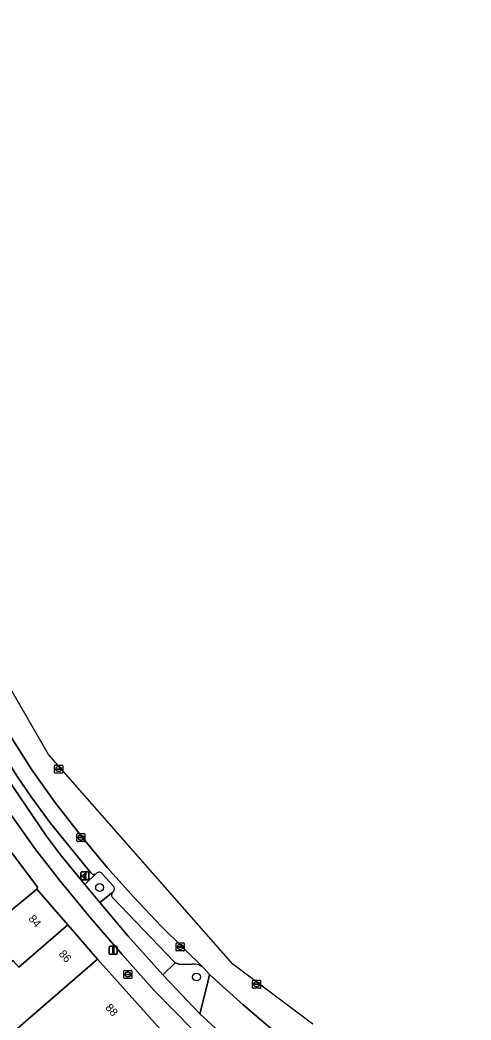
# Model space of a CAD drawing. Extents: x 161838 to 162344, y 381620 to 382160.
# Drawn here: x 162108.9 to 162164.9, y 381855.3 to 381979.5 of the extents above; entities that cross this region are included whole.
import ezdxf

# ---------------------------------------------------------------- set-up
doc = ezdxf.new("R2010")
doc.units = 0
for name, color, linetype in [('IMGEO_Betaalautomaat', 7, 'Continuous'), ('IMGEO_Boom', 7, 'Continuous'), ('IMGEO_Brandkraan', 7, 'Continuous'), ('IMGEO_Kolk', 7, 'Continuous'), ('IMGEO_Lichtmast', 7, 'Continuous'), ('IMGEO_Pand', 7, 'Continuous'), ('IMGEO_Pand_nummerreeks', 7, 'Continuous'), ('IMGEO_Parkeervlak_open', 7, 'Continuous'), ('IMGEO_Rijbaan_lokaal_gesloten', 7, 'Continuous'), ('IMGEO_Rijbaan_lokaal_open', 7, 'Continuous'), ('IMGEO_Rioolput', 7, 'Continuous'), ('IMGEO_Verkeerseiland_groen', 7, 'Continuous'), ('IMGEO_Voetpad_gesloten', 7, 'Continuous'), ('IMGEO_Voetpad_open', 7, 'Continuous')]:
    doc.layers.add(name, color=color, linetype=linetype)

msp = doc.modelspace()

# ---------------------------------------------------------------- linework, layer by layer
at = {"layer": 'IMGEO_Betaalautomaat'}
for p, q in [((162116.44, 381872.79), (162116.44, 381873.64)), ((162116.44, 381873.64), (162116.44, 381872.79)), ((162116.51, 381873.72), (162117.35, 381873.72)), ((162117.35, 381873.72), (162116.51, 381873.72)), ((162116.72, 381873.18), (162116.72, 381873.25)), ((162116.84, 381873.25), (162116.84, 381873.18)), ((162117.1, 381873.52), (162117.08, 381873.42)), ((162117.43, 381873.65), (162117.43, 381872.8)), ((162117.43, 381872.8), (162117.43, 381873.65)), ((162117.36, 381872.72), (162116.52, 381872.72)), ((162116.52, 381872.72), (162117.36, 381872.72)), ((162117.08, 381873.02), (162117.11, 381872.93))]:
    msp.add_line(p, q, dxfattribs=at)
for points in [[(162116.72, 381873.25), (162116.65, 381873.25), (162116.65, 381873.32), (162116.73, 381873.32)], [(162116.85, 381873.32), (162117, 381873.32), (162117, 381873.25), (162116.84, 381873.25)], [(162116.72, 381873.11), (162116.65, 381873.11), (162116.65, 381873.18), (162116.72, 381873.18)], [(162116.84, 381873.18), (162117, 381873.18), (162117, 381873.11), (162116.85, 381873.11)]]:
    msp.add_lwpolyline(points, dxfattribs=at)
for centre, radius, start, end in [((162116.51, 381873.64), 0.0779, 92.4484, 184.2845), ((162116.51, 381873.64), 0.0779, 92.4484, 184.2845), ((162117.01, 381873.24), 0.293, 73.014, 165.0139), ((162117.02, 381873.26), 0.179, 69.3236, 159.5683), ((162117.36, 381873.64), 0.0779, 2.4484, 94.2845), ((162117.36, 381873.64), 0.0779, 2.4484, 94.2845), ((162116.51, 381872.8), 0.0779, 182.4484, 274.2845), ((162116.51, 381872.8), 0.0779, 182.4484, 274.2845), ((162116.98, 381873.17), 0.267, 191.8096, 297.0389), ((162117.02, 381873.18), 0.179, 202.7625, 291.8693), ((162117.36, 381872.8), 0.0779, 272.4484, 4.2845), ((162117.36, 381872.8), 0.0779, 272.4484, 4.2845)]:
    msp.add_arc(centre, radius, start, end, dxfattribs=at)
at = {"layer": 'IMGEO_Boom'}
for centre in [(162118.76, 381871.79), (162130.79, 381860.68)]:
    msp.add_circle(centre, 0.489, dxfattribs=at)
at = {"layer": 'IMGEO_Brandkraan'}
for p, q in [((162121.78, 381860.57), (162121.78, 381861.43)), ((162121.85, 381861.5), (162122.7, 381861.5)), ((162122.03, 381860.99), (162122.03, 381861.01)), ((162122.47, 381860.96), (162122.07, 381860.96)), ((162122.08, 381861.04), (162122.47, 381861.04)), ((162122.26, 381861.28), (162122.29, 381861.28)), ((162122.52, 381861.01), (162122.52, 381860.99)), ((162122.78, 381861.43), (162122.78, 381860.57)), ((162122.7, 381860.5), (162121.85, 381860.5)), ((162122.29, 381860.72), (162122.26, 381860.72))]:
    msp.add_line(p, q, dxfattribs=at)
for points in [[(162121.78, 381860.57), (162121.78, 381861.43)], [(162121.85, 381861.5), (162122.7, 381861.5)], [(162122.78, 381861.43), (162122.78, 381860.57)], [(162122.7, 381860.5), (162121.85, 381860.5)]]:
    msp.add_lwpolyline(points, dxfattribs=at)
for centre, radius, start, end in [((162121.85, 381861.42), 0.0765, 91.552, 178.448), ((162121.85, 381861.42), 0.0765, 91.552, 178.448), ((162122.07, 381861), 0.0403, 85.8775, 175.7526), ((162122.07, 381860.99), 0.0366, 178.938, 274.7102), ((162122.48, 381861), 0.0386, 1.7309, 96.639), ((162122.48, 381861), 0.043, 264.8664, 352.4533), ((162122.7, 381861.42), 0.0765, 1.552, 88.448), ((162122.7, 381861.42), 0.0765, 1.552, 88.448), ((162121.85, 381860.57), 0.0765, 181.552, 268.448), ((162121.85, 381860.57), 0.0765, 181.552, 268.448), ((162122.7, 381860.57), 0.0765, 271.552, 358.448), ((162122.7, 381860.57), 0.0765, 271.552, 358.448)]:
    msp.add_arc(centre, radius, start, end, dxfattribs=at)
for centre, major_axis, ratio, start_param, end_param in [((162122.26, 381861), (-0.387, 0.002), 0.722429, 4.712389, 7.853982), ((162122.29, 381861), (-0.39, 0.002), 0.717154, 1.570796, 4.712389)]:
    msp.add_ellipse(centre, major_axis=major_axis, ratio=ratio, start_param=start_param, end_param=end_param, dxfattribs=at)
at = {"layer": 'IMGEO_Kolk'}
for p, q in [((162115.93, 381877.56), (162115.93, 381878.41)), ((162116, 381878.49), (162116.86, 381878.49)), ((162116.42, 381878.26), (162116.44, 381878.26)), ((162116.93, 381878.41), (162116.93, 381877.56)), ((162116.86, 381877.48), (162116, 381877.48)), ((162116.19, 381877.98), (162116.19, 381877.99)), ((162116.23, 381878.03), (162116.63, 381878.03)), ((162116.63, 381877.94), (162116.23, 381877.94)), ((162116.44, 381877.71), (162116.41, 381877.71)), ((162116.67, 381877.99), (162116.67, 381877.98)), ((162128.27, 381863.98), (162128.27, 381864.83)), ((162128.34, 381864.91), (162129.2, 381864.91)), ((162128.76, 381864.69), (162128.78, 381864.69)), ((162129.27, 381864.83), (162129.27, 381863.98)), ((162129.2, 381863.91), (162128.34, 381863.91)), ((162128.53, 381864.4), (162128.53, 381864.41)), ((162128.57, 381864.45), (162128.97, 381864.45)), ((162128.97, 381864.36), (162128.57, 381864.36)), ((162128.78, 381864.13), (162128.76, 381864.13)), ((162129.01, 381864.41), (162129.01, 381864.4))]:
    msp.add_line(p, q, dxfattribs=at)
for points in [[(162115.93, 381877.56), (162115.93, 381878.41)], [(162116, 381878.49), (162116.86, 381878.49)], [(162116.93, 381878.41), (162116.93, 381877.56)], [(162116.86, 381877.48), (162116, 381877.48)], [(162128.27, 381863.98), (162128.27, 381864.83)], [(162128.34, 381864.91), (162129.2, 381864.91)], [(162129.27, 381864.83), (162129.27, 381863.98)], [(162129.2, 381863.91), (162128.34, 381863.91)]]:
    msp.add_lwpolyline(points, dxfattribs=at)
for centre, radius, start, end in [((162116.01, 381878.41), 0.0765, 91.552, 178.448), ((162116.01, 381878.41), 0.0765, 91.552, 178.448), ((162116.85, 381878.41), 0.0765, 1.552, 88.448), ((162116.85, 381878.41), 0.0765, 1.552, 88.448), ((162116.01, 381877.56), 0.0765, 181.552, 268.448), ((162116.01, 381877.56), 0.0765, 181.552, 268.448), ((162116.23, 381877.99), 0.0403, 85.8775, 175.7526), ((162116.22, 381877.98), 0.0366, 178.938, 274.7102), ((162116.63, 381877.99), 0.0386, 1.7309, 96.639), ((162116.63, 381877.98), 0.043, 264.8664, 352.4533), ((162116.85, 381877.56), 0.0765, 271.552, 358.448), ((162116.85, 381877.56), 0.0765, 271.552, 358.448), ((162128.35, 381864.83), 0.0765, 91.552, 178.448), ((162128.35, 381864.83), 0.0765, 91.552, 178.448), ((162129.19, 381864.83), 0.0765, 1.552, 88.448), ((162129.19, 381864.83), 0.0765, 1.552, 88.448), ((162128.35, 381863.98), 0.0765, 181.552, 268.448), ((162128.35, 381863.98), 0.0765, 181.552, 268.448), ((162128.57, 381864.41), 0.0403, 85.8775, 175.7526), ((162128.57, 381864.4), 0.0366, 178.938, 274.7102), ((162128.97, 381864.41), 0.0386, 1.7309, 96.639), ((162128.97, 381864.41), 0.043, 264.8664, 352.4533), ((162129.19, 381863.98), 0.0765, 271.552, 358.448), ((162129.19, 381863.98), 0.0765, 271.552, 358.448)]:
    msp.add_arc(centre, radius, start, end, dxfattribs=at)
for centre, major_axis, ratio, start_param, end_param in [((162116.42, 381877.98), (-0.387, 0.002), 0.722429, 4.712389, 7.853982), ((162116.44, 381877.98), (-0.39, 0.002), 0.717154, 1.570796, 4.712389), ((162128.76, 381864.41), (-0.387, 0.002), 0.722429, 4.712389, 7.853982), ((162128.78, 381864.41), (-0.39, 0.002), 0.717154, 1.570796, 4.712389)]:
    msp.add_ellipse(centre, major_axis=major_axis, ratio=ratio, start_param=start_param, end_param=end_param, dxfattribs=at)
at = {"layer": 'IMGEO_Lichtmast'}
for p, q in [((162119.96, 381863.6), (162119.96, 381864.4)), ((162119.96, 381864.4), (162119.96, 381863.6)), ((162120.06, 381864.5), (162120.85, 381864.5)), ((162120.85, 381864.5), (162120.06, 381864.5)), ((162120.85, 381863.5), (162120.06, 381863.5)), ((162120.06, 381863.5), (162120.85, 381863.5)), ((162120.95, 381864.4), (162120.95, 381863.6)), ((162120.95, 381863.6), (162120.95, 381864.4))]:
    msp.add_line(p, q, dxfattribs=at)
msp.add_lwpolyline([(162120.38, 381864.38), (162120.53, 381864.38), (162120.53, 381863.63), (162120.38, 381863.63), (162120.38, 381864.38)], dxfattribs=at)
for centre, start, end in [((162120.06, 381864.4), 90, 180), ((162120.06, 381864.4), 90, 180), ((162120.06, 381863.6), 180, 270), ((162120.06, 381863.6), 180, 270), ((162120.85, 381864.4), 0, 90), ((162120.85, 381864.4), 360, 90), ((162120.85, 381863.6), 270, 0), ((162120.85, 381863.6), 270, 0)]:
    msp.add_arc(centre, 0.1, start, end, dxfattribs=at)
at = {"layer": 'IMGEO_Pand'}
for points in [[(162099.69, 381886.92), (162083.54, 381874.98), (162075.63, 381869.01), (162072.73, 381866.82), (162077.8, 381860.34), (162080.51, 381862.47), (162084.93, 381856.41), (162087.79, 381852.48), (162092.5, 381856.37), (162110.94, 381871.6), (162111.06, 381871.81)], [(162087.79, 381852.48), (162087.87, 381852.36), (162086.44, 381851.16), (162089.66, 381849.71), (162099.36, 381857.94), (162100.67, 381856.41), (162107.98, 381862.74), (162108.71, 381861.89), (162114.8, 381867.16), (162110.94, 381871.6), (162092.5, 381856.37)], [(162118.49, 381862.89), (162114.8, 381867.16), (162108.71, 381861.89), (162107.98, 381862.74), (162100.67, 381856.41), (162099.36, 381857.94), (162089.66, 381849.71), (162098.62, 381845.65), (162109.89, 381855.44)], [(162114.74, 381838.12), (162121.68, 381847.51), (162120.74, 381848.6), (162126.7, 381853.76), (162118.49, 381862.89), (162109.89, 381855.44), (162098.62, 381845.65)]]:
    msp.add_lwpolyline(points, close=True, dxfattribs=at)
at = {"layer": 'IMGEO_Parkeervlak_open'}
for points in [[(162131.73, 381861.74), (162126.41, 381866.99), (162122.97, 381870.63), (162119.71, 381874.26), (162116.71, 381877.86), (162113.19, 381882.38), (162110.36, 381886.41), (162107.4, 381891.02), (162104.94, 381895.1), (162101.17, 381901.59), (162092.69, 381916.79), (162092.82, 381916.47)], [(162106.68, 381888.48), (162108.55, 381885.54), (162110.25, 381883.05), (162112.62, 381879.82), (162117.67, 381873.59)], [(162119.12, 381873.43), (162120.44, 381871.98)], [(162120.38, 381870.5), (162128.05, 381862.53), (162128.13, 381862.45), (162128.76, 381862.22), (162130.27, 381862.27)]]:
    msp.add_lwpolyline(points, dxfattribs=at)
for centre, radius, start, end in [((162118.04, 381873.91), 0.491, 221.0358, 312.9557), ((162118.7, 381873.2), 0.484, 29.1922, 132.4783), ((162120.09, 381871.61), 0.506, 308.124, 45.5498), ((162120.75, 381870.85), 0.503, 133.4659, 223.9702), ((162130.41, 381860.38), 1.9, 46.2334, 94.439)]:
    msp.add_arc(centre, radius, start, end, dxfattribs=at)
at = {"layer": 'IMGEO_Rijbaan_lokaal_gesloten'}
for points in [[(162145.26, 381854.84), (162135.31, 381862.27), (162112.41, 381888.29), (162074.13, 381954.59), (162056.26, 381987.12), (162039.39, 382017.8), (162035.68, 382024.57), (162020.21, 382044.03), (162018.62, 382046.02), (161957.88, 382126.57)], [(162107.4, 381891.02), (162110.36, 381886.41), (162113.19, 381882.38), (162116.71, 381877.86), (162119.71, 381874.26), (162122.97, 381870.63), (162126.41, 381866.99), (162131.73, 381861.74), (162132.39, 381861.01), (162136.57, 381857.22), (162142.17, 381852.46), (162147.47, 381848.31), (162150.59, 381846.01), (162156.66, 381841.91), (162158.99, 381840.4), (162164.89, 381836.62)]]:
    msp.add_lwpolyline(points, dxfattribs=at)
at = {"layer": 'IMGEO_Rijbaan_lokaal_open'}
msp.add_lwpolyline([(162136.57, 381857.22), (162132.39, 381861.01), (162132.1, 381859.71), (162131.22, 381856.12), (162136.07, 381851.66), (162140.66, 381852.2), (162141.66, 381852.38), (162142.17, 381852.46)], close=True, dxfattribs=at)
at = {"layer": 'IMGEO_Rioolput'}
for p, q in [((162113.16, 381886.06), (162113.16, 381886.92)), ((162113.24, 381886.99), (162114.09, 381886.99)), ((162114.17, 381886.92), (162114.17, 381886.06)), ((162114.09, 381885.99), (162113.24, 381885.99)), ((162113.42, 381886.48), (162113.42, 381886.5)), ((162113.86, 381886.45), (162113.46, 381886.45)), ((162113.47, 381886.53), (162113.86, 381886.53)), ((162113.65, 381886.77), (162113.68, 381886.77)), ((162113.67, 381886.21), (162113.65, 381886.21)), ((162113.91, 381886.5), (162113.91, 381886.48)), ((162137.76, 381859.35), (162137.76, 381860.2)), ((162137.84, 381860.28), (162138.69, 381860.28)), ((162138.02, 381859.77), (162138.02, 381859.78)), ((162138.06, 381859.82), (162138.46, 381859.82)), ((162138.46, 381859.73), (162138.06, 381859.73)), ((162138.25, 381860.06), (162138.27, 381860.06)), ((162138.5, 381859.78), (162138.5, 381859.77)), ((162138.76, 381860.2), (162138.76, 381859.35)), ((162138.69, 381859.28), (162137.84, 381859.28)), ((162138.27, 381859.5), (162138.25, 381859.5))]:
    msp.add_line(p, q, dxfattribs=at)
for points in [[(162113.16, 381886.06), (162113.16, 381886.92)], [(162113.24, 381886.99), (162114.09, 381886.99)], [(162114.17, 381886.92), (162114.17, 381886.06)], [(162114.09, 381885.99), (162113.24, 381885.99)], [(162137.76, 381859.35), (162137.76, 381860.2)], [(162137.84, 381860.28), (162138.69, 381860.28)], [(162138.76, 381860.2), (162138.76, 381859.35)], [(162138.69, 381859.28), (162137.84, 381859.28)]]:
    msp.add_lwpolyline(points, dxfattribs=at)
for centre, radius, start, end in [((162113.24, 381886.91), 0.0765, 91.552, 178.448), ((162113.24, 381886.91), 0.0765, 91.552, 178.448), ((162114.09, 381886.91), 0.0765, 1.552, 88.448), ((162114.09, 381886.91), 0.0765, 1.552, 88.448), ((162113.24, 381886.06), 0.0765, 181.552, 268.448), ((162113.24, 381886.06), 0.0765, 181.552, 268.448), ((162113.46, 381886.49), 0.0403, 85.8775, 175.7526), ((162113.46, 381886.48), 0.0366, 178.938, 274.7102), ((162113.87, 381886.49), 0.0386, 1.7309, 96.639), ((162113.86, 381886.49), 0.043, 264.8664, 352.4533), ((162114.09, 381886.06), 0.0765, 271.552, 358.448), ((162114.09, 381886.06), 0.0765, 271.552, 358.448), ((162137.84, 381860.2), 0.0765, 91.552, 178.448), ((162137.84, 381860.2), 0.0765, 91.552, 178.448), ((162138.06, 381859.78), 0.0403, 85.8775, 175.7526), ((162138.06, 381859.77), 0.0366, 178.938, 274.7102), ((162138.47, 381859.78), 0.0386, 1.7309, 96.639), ((162138.46, 381859.78), 0.043, 264.8664, 352.4533), ((162138.69, 381860.2), 0.0765, 1.552, 88.448), ((162138.69, 381860.2), 0.0765, 1.552, 88.448), ((162137.84, 381859.35), 0.0765, 181.552, 268.448), ((162137.84, 381859.35), 0.0765, 181.552, 268.448), ((162138.69, 381859.35), 0.0765, 271.552, 358.448), ((162138.69, 381859.35), 0.0765, 271.552, 358.448)]:
    msp.add_arc(centre, radius, start, end, dxfattribs=at)
for centre, major_axis, ratio, start_param, end_param in [((162113.65, 381886.49), (-0.387, 0.002), 0.722429, 4.712389, 7.853982), ((162113.68, 381886.49), (-0.39, 0.002), 0.717154, 1.570796, 4.712389), ((162138.25, 381859.78), (-0.387, 0.002), 0.722429, 4.712389, 7.853982), ((162138.27, 381859.78), (-0.39, 0.002), 0.717154, 1.570796, 4.712389)]:
    msp.add_ellipse(centre, major_axis=major_axis, ratio=ratio, start_param=start_param, end_param=end_param, dxfattribs=at)
at = {"layer": 'IMGEO_Verkeerseiland_groen'}
for points in [[(162118.37, 381873.55), (162116.93, 381872.16), (162118.78, 381869.91), (162120.4, 381871.22)], [(162120.44, 381871.98), (162119.12, 381873.43)], [(162130.27, 381862.27), (162128.76, 381862.22), (162128.13, 381862.45), (162126.62, 381860.93), (162131.22, 381856.12), (162132.1, 381859.71), (162132.39, 381861.01)], [(162132.39, 381861.01), (162131.73, 381861.74)]]:
    msp.add_lwpolyline(points, dxfattribs=at)
for centre, radius, start, end in [((162118.7, 381873.2), 0.484, 29.1922, 132.4783), ((162120.09, 381871.61), 0.506, 308.124, 45.5498), ((162130.41, 381860.38), 1.9, 46.2334, 94.439)]:
    msp.add_arc(centre, radius, start, end, dxfattribs=at)
at = {"layer": 'IMGEO_Voetpad_gesloten'}
for points in [[(162153.64, 381838.52), (162148, 381842.37), (162144.79, 381844.66), (162138.95, 381849.35), (162136.07, 381851.66), (162131.22, 381856.12), (162126.62, 381860.93), (162122.27, 381865.77), (162118.78, 381869.91), (162116.93, 381872.16), (162113.91, 381875.86), (162112.16, 381878.18), (162105.58, 381887.8), (162103.49, 381891.34), (162098.59, 381900.12)], [(162107.81, 381880.74), (162110.7, 381876.63), (162113.76, 381872.68), (162117.6, 381868.05), (162121.54, 381863.48), (162125.55, 381859.01), (162130.43, 381854.04)]]:
    msp.add_lwpolyline(points, dxfattribs=at)
at = {"layer": 'IMGEO_Voetpad_open'}
for points in [[(162117.67, 381873.59), (162112.62, 381879.82), (162110.25, 381883.05), (162108.55, 381885.54), (162106.68, 381888.48), (162105.58, 381887.8), (162112.16, 381878.18), (162113.91, 381875.86), (162116.93, 381872.16), (162118.37, 381873.55)], [(162099.69, 381886.92), (162111.06, 381871.81), (162110.94, 381871.6), (162114.8, 381867.16), (162118.49, 381862.89), (162126.7, 381853.76), (162128.87, 381851.33), (162128.26, 381850.52), (162131.01, 381848.46), (162133.85, 381846.18), (162134.88, 381849.98), (162130.43, 381854.04), (162125.55, 381859.01), (162121.54, 381863.48), (162117.6, 381868.05), (162113.76, 381872.68), (162110.7, 381876.63), (162107.81, 381880.74)], [(162120.4, 381871.22), (162118.78, 381869.91), (162122.27, 381865.77), (162126.62, 381860.93), (162128.13, 381862.45), (162128.05, 381862.53), (162120.38, 381870.5)]]:
    msp.add_lwpolyline(points, dxfattribs=at)
for centre, radius, start, end in [((162118.04, 381873.91), 0.491, 221.0358, 312.9557), ((162120.75, 381870.85), 0.503, 133.4659, 223.9702)]:
    msp.add_arc(centre, radius, start, end, dxfattribs=at)

# ---------------------------------------------------------------- texts
at = {"layer": 'IMGEO_Pand_nummerreeks'}
for s, rotation, p in [('84', 310.9085, (162109.85, 381867.86)), ('86', 310.9108, (162113.62, 381863.5)), ('88', 310.9125, (162119.4, 381856.83))]:
    msp.add_text(s, height=1, rotation=rotation, dxfattribs=at).set_placement(p)

doc.saveas('drawing.dxf')
